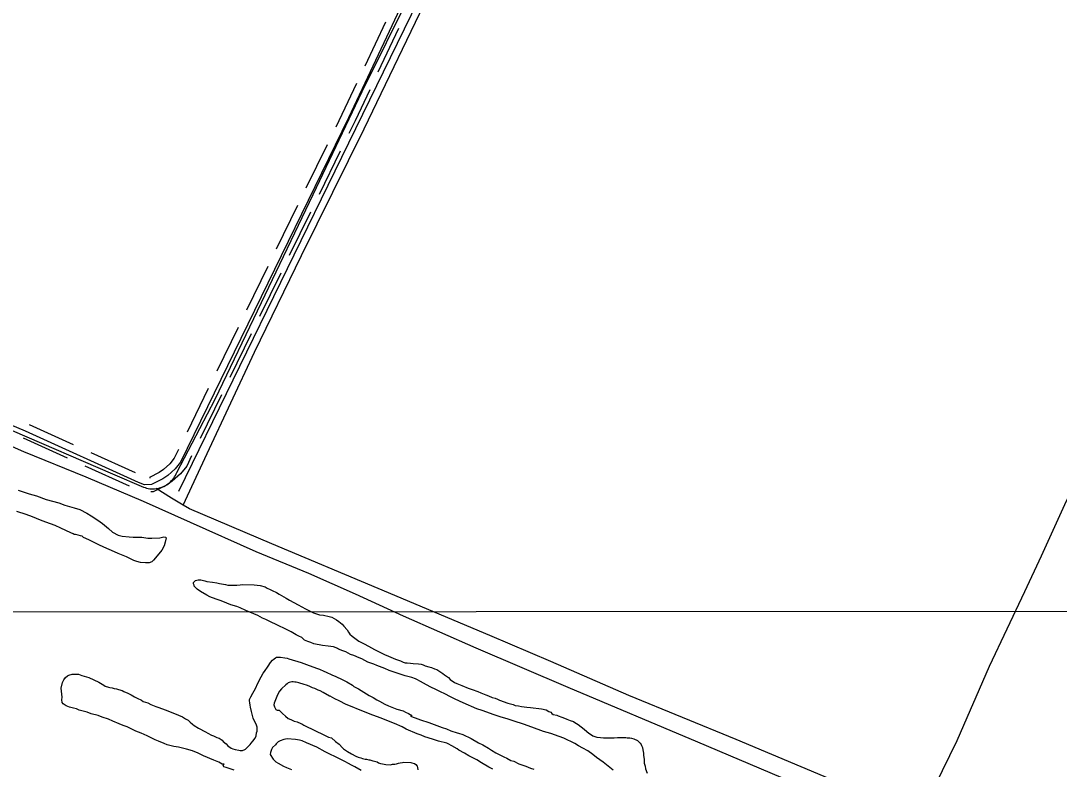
# Model space of a CAD drawing. Extents: x 3297735 to 3335592, y 670436 to 695807.
# Drawn here: x 3304734 to 3306877, y 690643 to 692187 of the extents above; entities that cross this region are included whole.
import ezdxf

# ---------------------------------------------------------------- set-up
doc = ezdxf.new("R2010")
doc.units = 0
for name, color, linetype in [('V-DTCH-CNTR', 7, 'Continuous'), ('V-GRID-MAJR', 7, 'Continuous'), ('V-ROAD-CNTR', 7, 'Continuous'), ('V-SITE-VEGE', 7, 'Continuous'), ('V-TOPO-SHOR', 7, 'Continuous')]:
    doc.layers.add(name, color=color, linetype=linetype)

msp = doc.modelspace()

# ---------------------------------------------------------------- linework, layer by layer
at = {"layer": 'V-DTCH-CNTR'}
for points in [[(3305069.5, 691187.5), (3305118.6, 691294.3), (3305216.2, 691503.7), (3305313.8, 691702.8), (3305443, 691964.3), (3305583.7, 692257.9), (3305632.2, 692362.1), (3305667.8, 692438.5), (3305715.3, 692528.2)], [(3305013.7, 691221.8), (3305017, 691222.4), (3305020.2, 691223.1), (3305023.4, 691224), (3305026.5, 691225.2), (3305029.6, 691226.5), (3305032.6, 691228), (3305035.4, 691229.7), (3305038.2, 691231.6), (3305040.8, 691233.7), (3305043.3, 691235.9), (3305045.6, 691238.3), (3305047.8, 691240.8), (3305049.9, 691243.4), (3305051.8, 691246.2), (3305053.4, 691249), (3305055, 691252), (3305056.3, 691255.1), (3305135.7, 691406.2), (3305231, 691606.2), (3305337.9, 691828.9), (3305438.8, 692041.5), (3305539, 692244.4)], [(3306588.7, 690546), (3306606, 690578.4), (3306666.7, 690702.1), (3306733.5, 690855.6), (3306805.9, 691009.4), (3306840.4, 691082.9), (3306888.4, 691188.8), (3306940.1, 691297.3), (3306980.3, 691388.4), (3307027.9, 691487.2), (3307084.9, 691608.7), (3307119.4, 691686.4), (3307130.2, 691710.2)], [(3304113.8, 691601.7), (3304333.2, 691507.7), (3304510.7, 691430.1), (3304716.3, 691341.7), (3304923.5, 691252.6), (3304987.5, 691225), (3304990.6, 691223.9), (3304993.8, 691223), (3304997.1, 691222.3), (3305000.4, 691221.7), (3305003.7, 691221.5), (3305007, 691221.4), (3305010.3, 691221.5), (3305013.7, 691221.8)], [(3305702.1, 690918.5), (3305471.5, 691015.9), (3305252.6, 691108), (3305082.3, 691179.9), (3305069.5, 691187.5), (3305045.3, 691202.1), (3305013.7, 691221.8)], [(3306588.7, 690546), (3306575, 690552.2), (3306418.2, 690616.8), (3306210.4, 690704.2), (3305988.9, 690795.1), (3305827.7, 690864.9), (3305702.1, 690918.5)]]:
    msp.add_lwpolyline(points, dxfattribs=at)
at = {"layer": 'V-GRID-MAJR'}
msp.add_lwpolyline([(3301853.1, 690965.8), (3302673.5, 690966.2), (3305673.7, 690968.2), (3310110.3, 690971.5), (3313525.5, 690974.4), (3317355.7, 690978.1), (3321058.1, 690982), (3323164.5, 690984.4), (3326643.7, 690988.7), (3330122.8, 690993.3), (3332835.9, 690997.1), (3333379.4, 690997.9)], dxfattribs=at)
at = {"layer": 'V-ROAD-CNTR'}
for points in [[(3305769.3, 692769.3), (3305756.7, 692741.2), (3305742.9, 692704.9), (3305728.8, 692663.8), (3305410.5, 691987.1), (3305063.8, 691276.5), (3305052.7, 691262.5), (3305037.8, 691249.1), (3305027.1, 691242.2), (3305003.8, 691230.2), (3304989.4, 691229.6), (3304977.3, 691234.6), (3304744.1, 691340.7), (3304397.8, 691486.4), (3304003.5, 691653.2), (3303323.3, 691950.1), (3302966.3, 692108.8), (3302822.5, 692168.1), (3302453.7, 692331.1), (3302145.6, 692466.2), (3301847.6, 692596.1)], [(3305486.7, 692184.3), (3305444.1, 692093.8)], [(3305513.8, 692171.6), (3305471.2, 692081.1)], [(3305427.1, 692057.6), (3305396.9, 691993.6), (3305384.2, 691967.5)], [(3305454.2, 692044.9), (3305424, 691980.6), (3305411.2, 691954.4)], [(3305366.7, 691931.6), (3305322.8, 691841.7)], [(3305393.6, 691918.4), (3305349.8, 691828.6)], [(3305305.3, 691805.8), (3305261.4, 691715.9)], [(3305332.3, 691792.6), (3305288.4, 691702.7)], [(3305243.9, 691679.9), (3305200.1, 691590.1)], [(3305270.9, 691666.8), (3305227, 691576.9)], [(3305182.5, 691554.1), (3305138.7, 691464.2)], [(3305209.5, 691541), (3305165.6, 691451.1)], [(3305121.1, 691428.3), (3305077.3, 691338.4)], [(3305148.1, 691415.1), (3305104.2, 691325.3)], [(3304843.2, 691312.1), (3304752.2, 691353.5)], [(3304830.8, 691284.8), (3304739.8, 691326.2)], [(3304970.7, 691254.1), (3304879.7, 691295.5)], [(3305059.7, 691302.5), (3305051, 691284.5), (3305041.8, 691272.8), (3305028.6, 691261.1), (3305019.6, 691255.1), (3304999.9, 691245), (3305001.6, 691245.1)], [(3305086.7, 691289.3), (3305076.6, 691268.5), (3305063.7, 691252.2), (3305046.9, 691237.2), (3305034.7, 691229.2), (3305007.7, 691215.4), (3305002.8, 691215.1)], [(3304958.3, 691226.8), (3304867.2, 691268.2)]]:
    msp.add_lwpolyline(points, dxfattribs=at)
at = {"layer": 'V-SITE-VEGE'}
for p, q in [((3304728.7, 691218.4), (3304751.9, 691211.1)), ((3304751.9, 691211.1), (3304766.6, 691206.7)), ((3304766.6, 691206.7), (3304786.9, 691199.5)), ((3304786.9, 691199.5), (3304799.7, 691195.6)), ((3304799.7, 691195.6), (3304812.5, 691192.2)), ((3304812.5, 691192.2), (3304825.3, 691187.9)), ((3304825.3, 691187.9), (3304844.2, 691182)), ((3304745.4, 691168.4), (3304726, 691174.7)), ((3304758.2, 691163.6), (3304745.4, 691168.4)), ((3304844.2, 691182), (3304856.1, 691178.6)), ((3304856.1, 691178.6), (3304870.7, 691171)), ((3304870.7, 691171), (3304879.7, 691165.7)), ((3304774.8, 691156.9), (3304758.2, 691163.6)), ((3304786.2, 691152.5), (3304774.8, 691156.9)), ((3304805.1, 691145.8), (3304786.2, 691152.5)), ((3304816.9, 691140), (3304805.1, 691145.8)), ((3304879.7, 691165.7), (3304893.4, 691156.6)), ((3304893.4, 691156.6), (3304902.9, 691149.9)), ((3304902.9, 691149.9), (3304915.6, 691139.3)), ((3304837.7, 691130.8), (3304816.9, 691140)), ((3304842.5, 691128.4), (3304837.7, 691130.8)), ((3304844.4, 691127), (3304842.5, 691128.4)), ((3304847.2, 691127), (3304844.4, 691127)), ((3304852.9, 691125.5), (3304847.2, 691127)), ((3304857.6, 691124.5), (3304852.9, 691125.5)), ((3304861, 691123.6), (3304857.6, 691124.5)), ((3304863.8, 691120.7), (3304861, 691123.6)), ((3304915.6, 691139.3), (3304923.7, 691132.2)), ((3304923.7, 691132.2), (3304935.5, 691125.5)), ((3304935.5, 691125.5), (3304943.5, 691123.5)), ((3304874.7, 691115.9), (3304863.8, 691120.7)), ((3304887.4, 691109.6), (3304874.7, 691115.9)), ((3304896.4, 691104.8), (3304887.4, 691109.6)), ((3304911.6, 691098.1), (3304896.4, 691104.8)), ((3304943.5, 691123.5), (3304957.8, 691122)), ((3304957.8, 691122), (3304966.3, 691121.5)), ((3304966.3, 691121.5), (3304983.9, 691121.4)), ((3304983.9, 691121.4), (3304996.2, 691119.8)), ((3304996.2, 691119.8), (3305004.7, 691119.3)), ((3305004.7, 691119.3), (3305021.3, 691120.2)), ((3305021.3, 691120.2), (3305029.4, 691122.5)), ((3305030.3, 691104), (3305025, 691095)), ((3305029.4, 691122.5), (3305032.7, 691121.5)), ((3305032.2, 691111.5), (3305030.3, 691104)), ((3305034.2, 691120.1), (3305032.2, 691111.5)), ((3305032.7, 691121.5), (3305034.2, 691120.1)), ((3304921.5, 691094.2), (3304911.6, 691098.1)), ((3304935.2, 691088), (3304921.5, 691094.2)), ((3304952.3, 691080.7), (3304935.2, 691088)), ((3304967.4, 691073.5), (3304952.3, 691080.7)), ((3305025, 691095), (3305012.1, 691078.9)), ((3304974, 691071.1), (3304967.4, 691073.5)), ((3304981.1, 691069.6), (3304974, 691071.1)), ((3304991.6, 691068.6), (3304981.1, 691069.6)), ((3304999.2, 691068.6), (3304991.6, 691068.6)), ((3305004.4, 691070.9), (3304999.2, 691068.6)), ((3305007.8, 691074.2), (3305004.4, 691070.9)), ((3305012.1, 691078.9), (3305007.8, 691074.2))]:
    msp.add_line(p, q, dxfattribs=at)
for points in [[(3305956.6, 690640.5), (3305935.7, 690657.3), (3305922.5, 690667.2), (3305914.5, 690673.4), (3305904.5, 690680.8), (3305894.1, 690686.2), (3305885.2, 690691.2), (3305877.2, 690696.1), (3305855.1, 690706.5), (3305845.5, 690710.3), (3305827.7, 690716.2), (3305812.8, 690720.8), (3305789.1, 690729.6), (3305771.8, 690735.9), (3305752.5, 690742.2), (3305740, 690746), (3305723.4, 690750.7), (3305711, 690754.9), (3305686, 690763.7), (3305675.1, 690767.1), (3305647.4, 690779.6), (3305630.9, 690787.5), (3305620.9, 690792), (3305609.2, 690798.3), (3305600, 690802.4), (3305591.9, 690806.6), (3305579.1, 690812.4), (3305565.4, 690820.3), (3305559, 690823.6), (3305551.4, 690827.7), (3305549, 690829.4), (3305541.3, 690831.9), (3305527.6, 690835.3), (3305494.2, 690846.7), (3305485.4, 690850.8), (3305468.8, 690856.7), (3305462.8, 690859.2), (3305450.7, 690863.8), (3305437.9, 690870.4), (3305432.7, 690872.5), (3305421.4, 690877.5), (3305414.6, 690879.6), (3305404.9, 690885), (3305398.5, 690886.7), (3305390, 690890.5), (3305387.6, 690891.7), (3305384.8, 690893.4), (3305379.6, 690895.1), (3305368.7, 690896.8), (3305357, 690897.8), (3305339.2, 690901.7), (3305332.8, 690904.2), (3305326.3, 690906.3), (3305319.9, 690909.2), (3305313.9, 690914.5), (3305308.3, 690917), (3305302.7, 690920.3), (3305292.2, 690926.1), (3305285, 690929.9), (3305259.7, 690942.3), (3305252, 690945.7), (3305239.6, 690951.5), (3305232.7, 690954.4), (3305223.1, 690959.8), (3305198.6, 690970.2), (3305186.9, 690975.6), (3305180.1, 690978.5), (3305167.6, 690982.3), (3305159.1, 690985.3), (3305147.9, 690989.9), (3305137.4, 690993.6), (3305124.5, 690998.7), (3305118.1, 691001.6), (3305105.3, 691009.8), (3305098.5, 691014.4), (3305096.1, 691016.4), (3305092.1, 691020.5), (3305091.7, 691022.5), (3305090.9, 691025), (3305091, 691027.8), (3305093.4, 691030.6), (3305095.1, 691032.2), (3305097.5, 691033), (3305100.3, 691033.3), (3305106, 691033.3), (3305108.8, 691032.8), (3305114, 691031.2), (3305118.1, 691030.3), (3305130.2, 691028.5), (3305138.7, 691027.6), (3305144.3, 691025.9), (3305152.4, 691024.6), (3305156.4, 691023.7), (3305161.3, 691022.9)], [(3305161.3, 691022.9), (3305179.9, 691022.6), (3305186.7, 691023.3), (3305191.2, 691023.7), (3305215.9, 691023.4), (3305228.4, 691021.6), (3305238.4, 691019), (3305242.5, 691016.5), (3305248.9, 691013.6), (3305252.9, 691011.6), (3305261.7, 691007.4), (3305267.4, 691003.7), (3305281.8, 690995.4), (3305288.6, 690991.7), (3305306.7, 690982.1), (3305313.9, 690977.6), (3305321.6, 690973.9), (3305330, 690969.3), (3305338.4, 690965.6), (3305350.9, 690961.4), (3305359, 690960.4), (3305370.3, 690957.9), (3305376.3, 690956.2), (3305386, 690951.2), (3305390.8, 690947.5), (3305397.2, 690942.1), (3305401.2, 690938.1), (3305407.9, 690930.3), (3305410.7, 690925.4), (3305413.5, 690921.3), (3305417.9, 690917.2), (3305426.3, 690911.4), (3305431.5, 690907.3), (3305442.7, 690901.5), (3305451.6, 690896.6), (3305464, 690889.9), (3305472.1, 690885.8), (3305484.9, 690879.5), (3305493, 690875.8), (3305502.6, 690871.6), (3305507.8, 690869.5), (3305517.9, 690866.2), (3305523.5, 690863.7), (3305527.2, 690862.4), (3305531.6, 690862), (3305538.1, 690861.5), (3305544.1, 690860.6), (3305555, 690860), (3305560.3, 690859.2), (3305564.3, 690858.3), (3305568.7, 690856.2), (3305576, 690854.1), (3305582, 690852.8), (3305588.1, 690849.9)], [(3305208.5, 690770.7), (3305207.4, 690775.2), (3305207, 690779.6), (3305205.9, 690783.7), (3305205.9, 690786.5), (3305208.8, 690792.1), (3305213.4, 690799.8), (3305215.8, 690804.2), (3305220, 690812.2), (3305222.1, 690817.8), (3305230, 690833.1), (3305234.1, 690840.7), (3305237.4, 690844.3), (3305244.4, 690855.2), (3305249.8, 690863.2), (3305253.9, 690867.6), (3305257.1, 690870.4), (3305259.6, 690872.8), (3305262, 690874.3), (3305270.1, 690874.2), (3305279, 690872.9), (3305284.2, 690871.6), (3305287.5, 690870.4), (3305312.8, 690863.2), (3305324.1, 690858.6), (3305344.6, 690851.4), (3305350.7, 690848.9), (3305359.5, 690844.8), (3305364.3, 690842.7), (3305376, 690837.7), (3305384.4, 690834.3), (3305397.3, 690827.7), (3305406.9, 690823.1), (3305419, 690816.1), (3305421.8, 690813.6), (3305431.4, 690808.7), (3305453.1, 690795), (3305461.1, 690790.9), (3305469.1, 690785.9), (3305474.8, 690783.4), (3305485.6, 690776.8), (3305493.2, 690773.5), (3305510.5, 690766.8), (3305523, 690763.4), (3305528.3, 690760.5), (3305534.3, 690758), (3305541.1, 690753.9), (3305538.7, 690751.9), (3305547.9, 690748.9), (3305559.2, 690744.7), (3305576.5, 690738.8), (3305603.5, 690728.8), (3305612.7, 690725.8), (3305622, 690722.1), (3305634.5, 690717.5), (3305637.3, 690717), (3305646.5, 690714.5), (3305663.4, 690706.2), (3305678.7, 690697.5), (3305687.9, 690692.9), (3305699.2, 690685.9), (3305705.6, 690681.8), (3305714.4, 690676.4), (3305721.2, 690673.1), (3305730.9, 690668.1), (3305737.3, 690665.2), (3305745.7, 690661), (3305751.4, 690659.3), (3305762.2, 690653.9), (3305776.3, 690648.9), (3305786, 690645.1), (3305792.8, 690642.6)], [(3305588.1, 690849.9), (3305592.5, 690848.2), (3305605.3, 690840.4), (3305608.9, 690837.5), (3305616.9, 690831.7), (3305620.5, 690828), (3305628.9, 690821.9), (3305634.2, 690819.4), (3305644.2, 690815.2), (3305657.5, 690810.2), (3305666, 690807.2), (3305677.2, 690803), (3305683.7, 690800.5), (3305693.7, 690796.4), (3305699.3, 690793.9), (3305707, 690790.9), (3305713, 690789.2), (3305717.9, 690787.6), (3305722.3, 690785.1), (3305739.2, 690779.2), (3305750.1, 690776.2), (3305754.5, 690774.5), (3305761.4, 690773.6), (3305767.8, 690772.3), (3305778.7, 690770.6), (3305786, 690770.1), (3305809, 690767.4), (3305818.7, 690765.2), (3305823.9, 690761.9), (3305828.3, 690760.2), (3305829.9, 690757.4), (3305832.7, 690755.7), (3305840.4, 690754), (3305843.2, 690752.8), (3305850.4, 690749.8), (3305856.1, 690748.2), (3305860.9, 690746.1), (3305868.1, 690743.1), (3305875, 690741), (3305877.8, 690739.4), (3305884.2, 690735.3), (3305897, 690725.4), (3305902.2, 690720.5), (3305906.6, 690717.2), (3305912.2, 690713.5), (3305915, 690711.8), (3305920.7, 690709.3), (3305923.1, 690708.9), (3305930.3, 690708.4), (3305936.8, 690707.5), (3305958.6, 690707.2), (3305965.5, 690707.9), (3305968.4, 690707.9), (3305973.6, 690708.2), (3305982.5, 690708.1), (3305985.3, 690707.7), (3305991, 690707.6), (3305994.6, 690706.7), (3305999.1, 690705.5), (3306006.7, 690702.1), (3306008.3, 690700.9), (3306012.3, 690696.8), (3306014.3, 690693.9), (3306015, 690691.5), (3306017, 690687.4), (3306017.8, 690683), (3306019.3, 690675.7), (3306019.2, 690670.8), (3306020.3, 690663.5), (3306020.7, 690659.1), (3306020.6, 690655.4), (3306023, 690649.3), (3306023.3, 690643.7), (3306026.8, 690634.3)], [(3305036.5, 690693.3), (3305030.4, 690695.8), (3305018.4, 690700.4), (3305011.5, 690703.3), (3305001.9, 690707.9), (3304995.1, 690711.6), (3304982.6, 690717), (3304971.7, 690721.2), (3304960.9, 690727), (3304953.6, 690729.9), (3304945.2, 690732.9), (3304937.5, 690736.2), (3304923.9, 690741.7), (3304915, 690745.8), (3304902.5, 690750.4), (3304894.1, 690753.4), (3304879.6, 690757.2), (3304871.5, 690760.5), (3304855, 690764.8), (3304849.4, 690767.3), (3304843.3, 690768.6), (3304834.5, 690770.7), (3304828, 690773.6), (3304822, 690777.4), (3304820, 690780.2), (3304819.3, 690785.9), (3304819.4, 690791.1), (3304817.6, 690809.8), (3304820.6, 690821.4), (3304823.1, 690827.1), (3304826.8, 690832.3), (3304830.9, 690835.1), (3304833.7, 690836.6), (3304840.6, 690839), (3304853.6, 690838.8), (3304860.4, 690836.3), (3304864.8, 690835), (3304874.5, 690831.7), (3304895, 690822.1), (3304905.4, 690816.3), (3304908.6, 690813.8), (3304915.1, 690812.1), (3304918.3, 690811.7), (3304923.1, 690810.4), (3304927.2, 690809.6), (3304931.6, 690808.3), (3304936, 690807.4), (3304943.7, 690804.9), (3304946.9, 690803.2), (3304954.9, 690799.5), (3304961.8, 690796.2), (3304968.6, 690792), (3304974.2, 690789.1), (3304983.5, 690785), (3304986.7, 690782.5), (3304996.3, 690779.5), (3305002.8, 690776.2), (3305013.2, 690772), (3305019.3, 690770.3), (3305032.1, 690765.3), (3305037.8, 690763.2), (3305045.8, 690759.9), (3305051.5, 690757.8), (3305067.9, 690750.7), (3305074.4, 690746.6), (3305079.6, 690743.7), (3305084, 690739.6), (3305088.4, 690735.9), (3305092, 690733), (3305100.8, 690727.2), (3305115.3, 690719.8), (3305120.1, 690716.9), (3305128.1, 690713.1), (3305132.1, 690711.5), (3305138.6, 690708.5), (3305143.4, 690706.9), (3305149.8, 690702.7), (3305152.2, 690699.9), (3305157.8, 690695.3), (3305161.8, 690691.3), (3305168.6, 690686.3), (3305171.8, 690684.7), (3305176.3, 690683.4), (3305183.9, 690682.1), (3305187.1, 690681.6), (3305192, 690681.6), (3305196.5, 690683.1), (3305198.1, 690684.3), (3305207.5, 690693.5), (3305209.6, 690696.3), (3305213.3, 690700.3), (3305217.8, 690707.1), (3305220.3, 690711.5), (3305220.8, 690717.6), (3305222, 690721.2), (3305222.1, 690724), (3305221.7, 690729.3), (3305220.6, 690733.4), (3305213.9, 690748), (3305210, 690761.8), (3305208.5, 690770.7)], [(3305708.3, 690642.5), (3305700.3, 690646.7), (3305685, 690655.7), (3305675, 690662.3), (3305658.5, 690670.6), (3305650.1, 690675.6), (3305638.4, 690681.8), (3305634.4, 690684.7), (3305623.6, 690690.9), (3305616, 690695.1), (3305613.2, 690696.7), (3305596.2, 690700.6), (3305583.7, 690704.4), (3305568, 690709.8), (3305560.4, 690712.8), (3305552.3, 690715.7), (3305529.4, 690725.7), (3305521, 690729.9), (3305505.7, 690736.9), (3305496.5, 690740.7), (3305477.9, 690747.8), (3305460.6, 690754.1), (3305431.3, 690766.2), (3305418, 690771.2), (3305405.5, 690776.6), (3305391.5, 690783.7), (3305382.6, 690787.9), (3305373, 690793.2), (3305371, 690793.7), (3305358.5, 690801.1), (3305351.7, 690804.8), (3305347.7, 690806.1), (3305340.9, 690809), (3305336, 690810.7), (3305329.2, 690814.4), (3305323.6, 690816.1), (3305318.7, 690817.8), (3305307.8, 690820.8), (3305302.2, 690822.5), (3305299.8, 690822.5), (3305296.2, 690823.4), (3305293.3, 690823.4), (3305288.4, 690821.4), (3305286, 690820.7), (3305283.6, 690818.7), (3305281.5, 690816.7), (3305272.1, 690808.7), (3305268, 690803.5), (3305265.5, 690799.1), (3305262.6, 690792.7), (3305256.8, 690779), (3305256.7, 690775.8), (3305257.5, 690771.7), (3305260.6, 690766), (3305263, 690764.8), (3305267.1, 690764.3), (3305274.3, 690757.7), (3305280.7, 690752.4), (3305286.3, 690747.5), (3305291.5, 690745), (3305298.7, 690742), (3305304.8, 690740.3), (3305312.4, 690737.4), (3305314, 690736.2), (3305316.4, 690734.9), (3305318.4, 690733.7), (3305329.3, 690727.9), (3305331.3, 690727.5), (3305369.1, 690709.2), (3305375.1, 690707.5)], [(3305436.9, 690640.4), (3305423.7, 690647.8), (3305418.1, 690650.7), (3305408.8, 690654.9), (3305404, 690657.8), (3305394.4, 690662.8), (3305389.1, 690665.7), (3305381.1, 690669.8), (3305374.7, 690672.7), (3305365, 690677.3), (3305362.2, 690678.9), (3305345.3, 690688.1), (3305323.6, 690697.2), (3305315.2, 690701), (3305309.5, 690702.7), (3305301.1, 690704), (3305283.7, 690705.4), (3305276.8, 690704.3), (3305269.5, 690701.6), (3305265.4, 690699.2), (3305260.9, 690694.8), (3305259.7, 690692.8), (3305253.9, 690687.2), (3305251.5, 690683.2), (3305249.8, 690677.2), (3305248.9, 690673.1), (3305255.3, 690663.8), (3305260.4, 690658), (3305265.3, 690655.1), (3305276.1, 690649.3), (3305282.5, 690646), (3305292.6, 690641.8)], [(3305375.1, 690707.5), (3305383.9, 690700.1), (3305391.1, 690694.7), (3305398.3, 690686.6), (3305400.3, 690684.9), (3305408.7, 690679.2), (3305416.7, 690674.2), (3305425.6, 690669.6), (3305430.4, 690667.9), (3305436, 690666.3), (3305439.3, 690665), (3305444.9, 690663.7), (3305447.7, 690663.7), (3305452.6, 690662.4), (3305454.6, 690662), (3305460.6, 690660.3), (3305464.3, 690659), (3305469.5, 690657.7), (3305472.3, 690656.1), (3305476.3, 690654.8), (3305480.8, 690653.5), (3305487.2, 690652.2), (3305497.3, 690652.1), (3305501, 690652.9), (3305506.2, 690653.2), (3305509.5, 690653.6), (3305514, 690655.5), (3305517.2, 690655.9), (3305521.6, 690656.3), (3305524.9, 690657), (3305539.4, 690656.8), (3305541.5, 690656), (3305546.7, 690654.3), (3305549.1, 690652.7), (3305551.9, 690649), (3305553.1, 690646.1), (3305553.4, 690641.7)], [(3305174.9, 690640.5), (3305162.4, 690645.1), (3305158.4, 690646.4), (3305153.1, 690647.7), (3305151.6, 690650.5), (3305154, 690652.9), (3305150, 690653.4), (3305143.2, 690657.5), (3305132.7, 690661.3), (3305111.4, 690670.1), (3305100.5, 690675.9), (3305088.9, 690680.5), (3305076.4, 690684.3), (3305059.5, 690688.5), (3305050.2, 690689.9), (3305036.5, 690693.3)]]:
    msp.add_lwpolyline(points, dxfattribs=at)
at = {"layer": 'V-TOPO-SHOR'}
for points in [[(3305060.6, 691216.5), (3305396.7, 691905.6), (3305554.9, 692230.7), (3305613.8, 692356.1)], [(3305673.7, 690892.7), (3305523.8, 690958.3), (3305425, 691003.8), (3305328.9, 691046.7), (3305219.9, 691091.5), (3305084.3, 691151.7), (3304987.6, 691195.2), (3304869, 691245.4), (3304740.3, 691297.6), (3304577.9, 691369.3)], [(3307761.4, 689994.3), (3307571.1, 690077.2), (3307380.9, 690157.5), (3307144.5, 690261.1), (3306837.2, 690395.8), (3306569.3, 690512.5), (3306389.4, 690589.4), (3306131.1, 690698.3), (3305864, 690811.2), (3305673.7, 690892.7)]]:
    msp.add_lwpolyline(points, dxfattribs=at)

doc.saveas('drawing.dxf')
